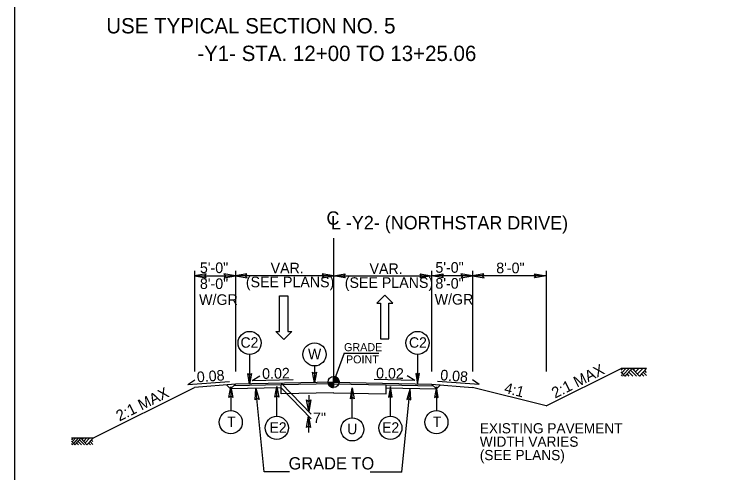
# Model space of a CAD drawing. Extents: x 1904401 to 1905163, y 193929 to 194736.
# Drawn here: x 1904744.1 to 1904832.2, y 194362.8 to 194418.9 of the extents above; entities that cross this region are included whole.
import ezdxf

# ---------------------------------------------------------------- set-up
doc = ezdxf.new("R2010")
doc.units = 0
for name, color, linetype in [('Old_Level_1', 7, 'Continuous'), ('Old_Level_11', 7, 'Continuous'), ('Old_Level_20', 7, 'Continuous'), ('Old_Level_3', 7, 'Continuous'), ('Prop Dimension Text', 7, 'Continuous'), ('Prop Lane Arrow CELL', 7, 'Continuous'), ('Sheet Typical CELL', 7, 'Continuous'), ('Typical Arrow Superelevation CELL', 7, 'Continuous'), ('Typical Berm CELL', 7, 'Continuous'), ('Typical Hinge Slope Arterial CELL', 7, 'Continuous'), ('Typical Hinge Slope Interstate CELL', 7, 'Continuous'), ('Typical Terminator CELL', 7, 'Continuous'), ('Typical Text Centerline CELL', 7, 'Continuous')]:
    doc.layers.add(name, color=color, linetype=linetype)

# ---------------------------------------------------------------- blocks, each defined once
blk = doc.blocks.new('TERMINATOR')
at = {"layer": 'Typical Terminator CELL'}
blk.add_lwpolyline([(-0.469, 0.081), (0, 0), (-0.471, -0.083), (-0.411, 0)], close=True, dxfattribs=at)

msp = doc.modelspace()

# ---------------------------------------------------------------- linework, layer by layer
at = {"layer": 'Old_Level_1'}
for p, q in [((1904783.144, 194373.857), (1904783.144, 194374.532)), ((1904776.742, 194373.729), (1904780.416, 194369.934)), ((1904782.469, 194373.857), (1904783.144, 194373.857)), ((1904783.142, 194373.182), (1904783.144, 194373.857)), ((1904783.144, 194373.857), (1904783.142, 194373.182)), ((1904783.819, 194373.857), (1904783.144, 194373.857)), ((1904776.742, 194373.146), (1904780.398, 194369.369)), ((1904780.1, 194372.26), (1904780.1, 194370.26)), ((1904780.077, 194369.701), (1904780.077, 194367.701)), ((1904751.261, 194366.974), (1904751.091, 194366.791)), ((1904751.495, 194366.178), (1904751.091, 194366.612)), ((1904751.581, 194366.974), (1904751.167, 194366.53)), ((1904751.914, 194366.975), (1904751.334, 194366.352)), ((1904752.236, 194366.973), (1904751.495, 194366.178)), ((1904752.287, 194366.17), (1904751.887, 194366.598)), ((1904752.657, 194366.17), (1904752.071, 194366.798)), ((1904752.967, 194366.187), (1904752.236, 194366.973)), ((1904752.5, 194366.974), (1904752.367, 194366.831)), ((1904752.902, 194366.974), (1904752.569, 194366.615)), ((1904753.3, 194366.974), (1904752.767, 194366.401)), ((1904753.691, 194366.966), (1904752.967, 194366.187)), ((1904753.691, 194366.232), (1904753.349, 194366.598)), ((1904753.691, 194366.565), (1904753.505, 194366.765)), ((1904751.225, 194366.169), (1904751.091, 194366.313)), ((1904751.626, 194366.169), (1904751.557, 194366.243)), ((1904751.921, 194366.17), (1904751.704, 194366.402)), ((1904753.092, 194366.169), (1904753.021, 194366.245)), ((1904753.403, 194366.169), (1904753.176, 194366.412))]:
    msp.add_line(p, q, dxfattribs=at)
for points in [[(1904783.15, 194374.532), (1904783.15, 194374.532), (1904783.15, 194373.857)], [(1904783.163, 194374.532), (1904783.163, 194373.857)], [(1904783.177, 194374.531), (1904783.177, 194373.857)], [(1904783.19, 194374.531), (1904783.19, 194373.857)], [(1904783.204, 194374.529), (1904783.204, 194373.857)], [(1904783.217, 194374.528), (1904783.217, 194373.857)], [(1904783.231, 194374.526), (1904783.231, 194373.857)], [(1904783.244, 194374.525), (1904783.244, 194373.857)], [(1904783.258, 194374.523), (1904783.258, 194373.857)], [(1904783.271, 194374.52), (1904783.271, 194373.857)], [(1904782.472, 194373.857), (1904782.472, 194373.784)], [(1904782.485, 194373.857), (1904782.485, 194373.704)], [(1904782.499, 194373.857), (1904782.499, 194373.656)], [(1904782.512, 194373.857), (1904782.512, 194373.616)], [(1904782.526, 194373.857), (1904782.526, 194373.584)], [(1904782.539, 194373.857), (1904782.539, 194373.556)], [(1904782.553, 194373.857), (1904782.553, 194373.53)], [(1904782.566, 194373.857), (1904782.566, 194373.506)], [(1904782.58, 194373.857), (1904782.58, 194373.485)], [(1904782.593, 194373.857), (1904782.593, 194373.466)], [(1904782.607, 194373.857), (1904782.607, 194373.448)], [(1904782.62, 194373.857), (1904782.62, 194373.431)], [(1904782.634, 194373.857), (1904782.634, 194373.415)], [(1904782.647, 194373.857), (1904782.647, 194373.4)], [(1904782.661, 194373.857), (1904782.661, 194373.385)], [(1904782.674, 194373.857), (1904782.674, 194373.371)], [(1904782.688, 194373.857), (1904782.688, 194373.359)], [(1904782.701, 194373.857), (1904782.701, 194373.347)], [(1904782.715, 194373.857), (1904782.715, 194373.335)], [(1904782.728, 194373.857), (1904782.728, 194373.325)], [(1904782.742, 194373.857), (1904782.742, 194373.314)], [(1904782.755, 194373.857), (1904782.755, 194373.305)], [(1904782.769, 194373.857), (1904782.769, 194373.296)], [(1904782.782, 194373.857), (1904782.782, 194373.287)], [(1904782.796, 194373.857), (1904782.796, 194373.278)], [(1904782.809, 194373.857), (1904782.809, 194373.271)], [(1904782.823, 194373.857), (1904782.823, 194373.263)], [(1904782.836, 194373.857), (1904782.836, 194373.256)], [(1904782.85, 194373.857), (1904782.85, 194373.25)], [(1904782.863, 194373.857), (1904782.863, 194373.244)], [(1904782.877, 194373.857), (1904782.877, 194373.238)], [(1904782.89, 194373.857), (1904782.89, 194373.232)], [(1904782.904, 194373.857), (1904782.904, 194373.226)], [(1904782.917, 194373.857), (1904782.917, 194373.221)], [(1904782.931, 194373.857), (1904782.931, 194373.217)], [(1904782.944, 194373.857), (1904782.944, 194373.212)], [(1904782.958, 194373.857), (1904782.958, 194373.209)], [(1904782.971, 194373.857), (1904782.971, 194373.205)], [(1904782.985, 194373.857), (1904782.985, 194373.202)], [(1904782.998, 194373.857), (1904782.998, 194373.199)], [(1904783.012, 194373.857), (1904783.012, 194373.196)], [(1904783.025, 194373.857), (1904783.025, 194373.193)], [(1904783.039, 194373.857), (1904783.039, 194373.191)], [(1904783.052, 194373.857), (1904783.052, 194373.188)], [(1904783.066, 194373.857), (1904783.066, 194373.187)], [(1904783.079, 194373.857), (1904783.079, 194373.185)], [(1904783.093, 194373.857), (1904783.093, 194373.184)], [(1904783.106, 194373.857), (1904783.106, 194373.184)], [(1904783.12, 194373.857), (1904783.12, 194373.182)], [(1904783.133, 194373.857), (1904783.133, 194373.182), (1904783.133, 194373.182)], [(1904783.285, 194374.517), (1904783.285, 194373.857)], [(1904783.298, 194374.514), (1904783.298, 194373.857)], [(1904783.312, 194374.511), (1904783.312, 194373.857)], [(1904783.325, 194374.507), (1904783.325, 194373.857)], [(1904783.339, 194374.504), (1904783.339, 194373.857)], [(1904783.352, 194374.499), (1904783.352, 194373.857)], [(1904783.366, 194374.495), (1904783.366, 194373.857)], [(1904783.379, 194374.49), (1904783.379, 194373.857)], [(1904783.393, 194374.484), (1904783.393, 194373.857)], [(1904783.406, 194374.478), (1904783.406, 194373.857)], [(1904783.42, 194374.472), (1904783.42, 194373.857)], [(1904783.433, 194374.466), (1904783.433, 194373.857)], [(1904783.447, 194374.46), (1904783.447, 194373.857)], [(1904783.46, 194374.453), (1904783.46, 194373.857)], [(1904783.474, 194374.445), (1904783.474, 194373.857)], [(1904783.487, 194374.438), (1904783.487, 194373.857)], [(1904783.501, 194374.43), (1904783.501, 194373.857)], [(1904783.514, 194374.421), (1904783.514, 194373.857)], [(1904783.528, 194374.412), (1904783.528, 194373.857)], [(1904783.541, 194374.402), (1904783.541, 194373.857)], [(1904783.555, 194374.393), (1904783.555, 194373.857)], [(1904783.568, 194374.382), (1904783.568, 194373.857)], [(1904783.582, 194374.37), (1904783.582, 194373.857)], [(1904783.595, 194374.358), (1904783.595, 194373.857)], [(1904783.609, 194374.346), (1904783.609, 194373.857)], [(1904783.622, 194374.333), (1904783.622, 194373.857)], [(1904783.636, 194374.319), (1904783.636, 194373.857)], [(1904783.649, 194374.304), (1904783.649, 194373.857)], [(1904783.663, 194374.288), (1904783.663, 194373.857)], [(1904783.676, 194374.271), (1904783.676, 194373.857)], [(1904783.69, 194374.253), (1904783.69, 194373.857)], [(1904783.703, 194374.234), (1904783.703, 194373.857)], [(1904783.717, 194374.213), (1904783.717, 194373.857)], [(1904783.73, 194374.19), (1904783.73, 194373.857)], [(1904783.744, 194374.166), (1904783.744, 194373.857)], [(1904783.757, 194374.138), (1904783.757, 194373.857)], [(1904783.771, 194374.106), (1904783.771, 194373.857)], [(1904783.784, 194374.069), (1904783.784, 194373.857)], [(1904783.798, 194374.022), (1904783.798, 194373.857)], [(1904783.811, 194373.953), (1904783.811, 194373.857)], [(1904753.691, 194366.974), (1904751.091, 194366.974)]]:
    msp.add_lwpolyline(points, dxfattribs=at)
msp.add_circle((1904783.143, 194373.857), 0.675, dxfattribs=at)
for start, end in [(359.99048, 89.99048), (179.99048, 269.99048)]:
    msp.add_arc((1904783.143, 194373.857), 0.675, start, end, dxfattribs=at)
at = {"layer": 'Old_Level_11'}
for p, q in [((1904772.872, 194377.234), (1904772.872, 194373.579)), ((1904793.415, 194377.234), (1904793.415, 194373.579)), ((1904780.812, 194375.831), (1904780.812, 194373.742)), ((1904770.565, 194373.291), (1904770.565, 194370.356)), ((1904776.196, 194369.665), (1904776.196, 194373.319)), ((1904785.439, 194369.477), (1904785.439, 194373.131)), ((1904790.091, 194369.665), (1904790.091, 194373.319)), ((1904795.722, 194373.291), (1904795.722, 194370.356))]:
    msp.add_line(p, q, dxfattribs=at)
for points in [[(1904773.098, 194374.889), (1904772.872, 194373.579), (1904772.639, 194374.896), (1904772.872, 194374.728)], [(1904781.038, 194375.051), (1904780.812, 194373.742), (1904780.579, 194375.058), (1904780.812, 194374.891)], [(1904793.19, 194374.889), (1904793.415, 194373.579), (1904793.648, 194374.896), (1904793.415, 194374.728)], [(1904770.34, 194371.981), (1904770.565, 194373.291), (1904770.798, 194371.975), (1904770.565, 194372.142)], [(1904775.971, 194372.01), (1904776.196, 194373.319), (1904776.43, 194372.003), (1904776.196, 194372.17)], [(1904785.214, 194371.822), (1904785.439, 194373.131), (1904785.672, 194371.815), (1904785.439, 194371.982)], [(1904790.317, 194372.01), (1904790.091, 194373.319), (1904789.858, 194372.003), (1904790.091, 194372.17)], [(1904795.948, 194371.981), (1904795.722, 194373.291), (1904795.489, 194371.975), (1904795.722, 194372.142)]]:
    msp.add_lwpolyline(points, close=True, dxfattribs=at)
for centre in [(1904772.872, 194378.648), (1904793.415, 194378.648), (1904780.812, 194377.245), (1904770.565, 194368.942), (1904795.722, 194368.942), (1904776.197, 194368.251), (1904785.439, 194368.063), (1904790.091, 194368.251)]:
    msp.add_circle(centre, 1.414, dxfattribs=at)
at = {"layer": 'Old_Level_3'}
for q in [(1904783.144, 194373.857), (1904788.691, 194377.4)]:
    msp.add_line((1904784.433, 194377.4), q, dxfattribs=at)
at = {"layer": 'Prop Lane Arrow CELL'}
for p, q in [((1904766.144, 194386.863), (1904771.144, 194386.863)), ((1904771.144, 194387.463), (1904771.144, 194375.129)), ((1904783.144, 194386.863), (1904771.144, 194386.863)), ((1904783.144, 194386.863), (1904795.144, 194386.863)), ((1904795.144, 194387.463), (1904795.144, 194375.152)), ((1904809.144, 194386.863), (1904795.144, 194386.863)), ((1904776.538, 194384.397), (1904777.565, 194384.397)), ((1904776.538, 194380.04), (1904776.538, 194384.397)), ((1904777.565, 194384.397), (1904777.565, 194380.04)), ((1904789.424, 194384.492), (1904788.428, 194383.511)), ((1904790.389, 194383.511), (1904789.424, 194384.492)), ((1904788.428, 194383.511), (1904788.895, 194383.511)), ((1904788.895, 194383.511), (1904788.895, 194379.154)), ((1904789.922, 194379.154), (1904789.922, 194383.511)), ((1904789.922, 194383.511), (1904790.389, 194383.511)), ((1904777.067, 194379.059), (1904776.071, 194380.04)), ((1904776.071, 194380.04), (1904776.538, 194380.04)), ((1904778.032, 194380.04), (1904777.067, 194379.059)), ((1904777.565, 194380.04), (1904778.032, 194380.04)), ((1904788.895, 194379.154), (1904789.922, 194379.154)), ((1904818.52, 194375.537), (1904818.316, 194375.317)), ((1904818.904, 194375.537), (1904818.407, 194375.004)), ((1904819.304, 194375.537), (1904818.607, 194374.789)), ((1904819.69, 194375.536), (1904818.801, 194374.581)), ((1904820.567, 194374.592), (1904819.69, 194375.536)), ((1904820.007, 194375.537), (1904819.847, 194375.365)), ((1904820.489, 194375.537), (1904820.09, 194375.106)), ((1904820.967, 194375.537), (1904820.327, 194374.849)), ((1904821.436, 194375.527), (1904820.567, 194374.592)), ((1904818.801, 194374.581), (1904818.316, 194375.103)), ((1904818.477, 194374.571), (1904818.316, 194374.743)), ((1904818.958, 194374.571), (1904818.875, 194374.66)), ((1904819.312, 194374.571), (1904819.052, 194374.85)), ((1904819.751, 194374.571), (1904819.271, 194375.086)), ((1904820.195, 194374.571), (1904819.492, 194375.325)), ((1904820.717, 194374.571), (1904820.632, 194374.662)), ((1904821.09, 194374.571), (1904820.818, 194374.862)), ((1904821.436, 194374.646), (1904821.026, 194375.086)), ((1904821.436, 194375.046), (1904821.213, 194375.286)), ((1904783.144, 194373.857), (1904771.144, 194373.617)), ((1904783.144, 194373.857), (1904795.144, 194373.617)), ((1904771.144, 194373.617), (1904766.144, 194373.201)), ((1904770.549, 194373.022), (1904770.045, 194373.526)), ((1904770.549, 194373.022), (1904771.144, 194373.617)), ((1904776.742, 194373.146), (1904770.549, 194373.022)), ((1904776.742, 194373.521), (1904770.931, 194373.405)), ((1904774.671, 194362.878), (1904773.639, 194373.084)), ((1904789.562, 194373.521), (1904795.357, 194373.405)), ((1904789.562, 194373.146), (1904795.739, 194373.022)), ((1904791.485, 194362.829), (1904792.523, 194373.086)), ((1904795.739, 194373.022), (1904795.144, 194373.617)), ((1904795.144, 194373.617), (1904800.144, 194373.201)), ((1904795.739, 194373.022), (1904796.243, 194373.526)), ((1904777.75, 194362.878), (1904774.671, 194362.878)), ((1904791.485, 194362.829), (1904787.618, 194362.829))]:
    msp.add_line(p, q, dxfattribs=at)
msp.add_lwpolyline([(1904821.436, 194375.537), (1904818.316, 194375.537)], dxfattribs=at)
at = {"layer": 'Sheet Typical CELL'}
msp.add_lwpolyline([(1905044.092, 194469.335), (1904744.092, 194469.335), (1904744.092, 194259.335), (1905044.092, 194259.335)], close=True, dxfattribs=at)
at = {"layer": 'Typical Arrow Superelevation CELL'}
for p, q in [((1904773.181, 194374.067), (1904774.121, 194374.635)), ((1904793.107, 194374.067), (1904792.167, 194374.635)), ((1904765.33, 194373.556), (1904766.157, 194374.118)), ((1904765.33, 194373.556), (1904770.411, 194373.929)), ((1904773.181, 194374.067), (1904778.192, 194374.167)), ((1904793.107, 194374.067), (1904788.096, 194374.167)), ((1904800.957, 194373.556), (1904795.877, 194373.929)), ((1904800.957, 194373.556), (1904800.13, 194374.118))]:
    msp.add_line(p, q, dxfattribs=at)
at = {"layer": 'Typical Berm CELL'}
for p, q in [((1904766.144, 194387.463), (1904766.144, 194375.129)), ((1904800.144, 194387.463), (1904800.144, 194375.152)), ((1904809.144, 194387.463), (1904809.144, 194375.152)), ((1904783.144, 194373.649), (1904776.742, 194373.521)), ((1904783.144, 194373.649), (1904789.562, 194373.521)), ((1904776.742, 194372.414), (1904776.742, 194373.521)), ((1904789.562, 194372.414), (1904789.562, 194373.521)), ((1904783.16, 194372.542), (1904776.742, 194372.414)), ((1904783.144, 194372.542), (1904789.562, 194372.414))]:
    msp.add_line(p, q, dxfattribs=at)
at = {"layer": 'Typical Hinge Slope Arterial CELL'}
for p, q in [((1904809.144, 194370.951), (1904818.316, 194375.537)), ((1904753.691, 194366.974), (1904766.144, 194373.201))]:
    msp.add_line(p, q, dxfattribs=at)
at = {"layer": 'Typical Hinge Slope Interstate CELL'}
msp.add_line((1904809.144, 194370.951), (1904800.144, 194373.201), dxfattribs=at)
at = {"layer": 'Typical Terminator CELL'}
for points in [[(1904767.55, 194387.105), (1904766.144, 194386.863), (1904767.558, 194386.613), (1904767.378, 194386.863)], [(1904769.738, 194386.621), (1904771.144, 194386.863), (1904769.73, 194387.113), (1904769.91, 194386.863)], [(1904772.55, 194387.105), (1904771.144, 194386.863), (1904772.558, 194386.613), (1904772.378, 194386.863)], [(1904781.738, 194386.621), (1904783.144, 194386.863), (1904781.73, 194387.113), (1904781.91, 194386.863)], [(1904784.55, 194386.621), (1904783.144, 194386.863), (1904784.558, 194387.113), (1904784.378, 194386.863)], [(1904793.738, 194387.105), (1904795.144, 194386.863), (1904793.73, 194386.613), (1904793.91, 194386.863)], [(1904796.55, 194386.621), (1904795.144, 194386.863), (1904796.558, 194387.113), (1904796.378, 194386.863)], [(1904798.738, 194386.621), (1904800.144, 194386.863), (1904798.73, 194387.113), (1904798.91, 194386.863)], [(1904801.55, 194387.105), (1904800.144, 194386.863), (1904801.558, 194386.613), (1904801.378, 194386.863)], [(1904807.738, 194387.105), (1904809.144, 194386.863), (1904807.73, 194386.613), (1904807.91, 194386.863)], [(1904773.552, 194371.66), (1904773.639, 194373.084), (1904774.042, 194371.706), (1904773.774, 194371.857)], [(1904792.61, 194371.662), (1904792.523, 194373.086), (1904792.12, 194371.708), (1904792.388, 194371.86)]]:
    msp.add_lwpolyline(points, close=True, dxfattribs=at)
at = {"layer": 'Typical Text Centerline CELL'}
msp.add_line((1904783.144, 194391.464), (1904783.144, 194373.857), dxfattribs=at)

# ---------------------------------------------------------------- block references
at = {"layer": 'Old_Level_1', "xscale": 3, "yscale": 3}
for p, rotation in [((1904780.1, 194370.26), -90), ((1904780.077, 194369.701), 90)]:
    msp.add_blockref('TERMINATOR', p, dxfattribs=dict(at, rotation=rotation))

# ---------------------------------------------------------------- texts
at = {"layer": 'Old_Level_1'}
for s, p in [('5\'-0" ', (1904766.79, 194387.201)), ('VAR.', (1904775.443, 194387.166)), ('VAR.', (1904787.541, 194387.09)), ('5\'-0" ', (1904795.604, 194387.238)), ('8\'-0"', (1904766.79, 194385.251)), ('(SEE PLANS)', (1904772.412, 194385.462)), ('(SEE PLANS)', (1904784.511, 194385.386)), ('8\'-0"', (1904795.604, 194385.288)), ('W/GR', (1904766.696, 194383.301)), ('W/GR', (1904795.509, 194383.338))]:
    msp.add_text(s, height=1.3, dxfattribs=at).set_placement(p)
at = {"layer": 'Old_Level_11'}
for s, p in [('GRADE', (1904784.424, 194377.637)), ('POINT', (1904784.661, 194376.146))]:
    msp.add_text(s, height=0.984, dxfattribs=at).set_placement(p)
at = {"layer": 'Old_Level_20'}
for s, height, p in [('C2', 1.2792, (1904771.757, 194378.062)), ('C2', 1.2792, (1904792.372, 194378.062)), ('W', 1.279, (1904780.017, 194376.648)), ('7"', 1.3, (1904780.628, 194368.826)), ('T', 1.279, (1904770.129, 194368.345)), ('T', 1.279, (1904795.294, 194368.345)), ('E2', 1.2792, (1904775.305, 194367.653)), ('U', 1.279, (1904784.806, 194367.465)), ('E2', 1.2792, (1904789.081, 194367.653))]:
    msp.add_text(s, height=height, dxfattribs=at).set_placement(p)
at = {"layer": 'Prop Dimension Text'}
for rotation, p in [(1.1462, (1904774.417, 194374.24)), (358.8538, (1904788.338, 194374.311))]:
    msp.add_text('0.02', height=1.3, rotation=rotation, dxfattribs=at).set_placement(p)
at = {"layer": 'Prop Lane Arrow CELL'}
for s, height, p in [('USE TYPICAL SECTION NO. 5', 1.875, (1904755.333, 194416.543)), ('-Y1- STA. 12+00 TO 13+25.06', 1.875, (1904766.468, 194413.164)), ('8\'-0"', 1.3, (1904803.049, 194387.178)), ('EXISTING PAVEMENT', 1.25, (1904801.035, 194367.571)), ('WIDTH VARIES', 1.25, (1904801.035, 194365.932)), ('(SEE PLANS)', 1.25, (1904801.035, 194364.294))]:
    msp.add_text(s, height=height, dxfattribs=at).set_placement(p)
for s, height, rotation, p in [('0.08', 1.3, 4.19823, (1904766.463, 194373.82)), ('0.08', 1.3, 355.80177, (1904796.162, 194374.088)), ('GRADE TO', 1.5, 0.00016, (1904777.641, 194363.156))]:
    msp.add_text(s, height=height, rotation=rotation, dxfattribs=at).set_placement(p)
at = {"layer": 'Typical Hinge Slope Arterial CELL'}
for p in [(1904810.24, 194371.817), (1904756.945, 194369.006)]:
    msp.add_text('2:1 MAX', height=1.35, rotation=26.56505, dxfattribs=at).set_placement(p)
at = {"layer": 'Typical Hinge Slope Interstate CELL'}
msp.add_text('4:1', height=1.3, rotation=345.52839, dxfattribs=at).set_placement((1904803.932, 194372.566))
at = {"layer": 'Typical Text Centerline CELL'}
msp.add_text('C', height=1.64, dxfattribs=at).set_placement((1904782.276, 194393.116))
msp.add_text('L -Y2- (NORTHSTAR DRIVE) ', height=1.64109, rotation=359.9469, dxfattribs=at).set_placement((1904782.821, 194392.556))

doc.saveas('drawing.dxf')
